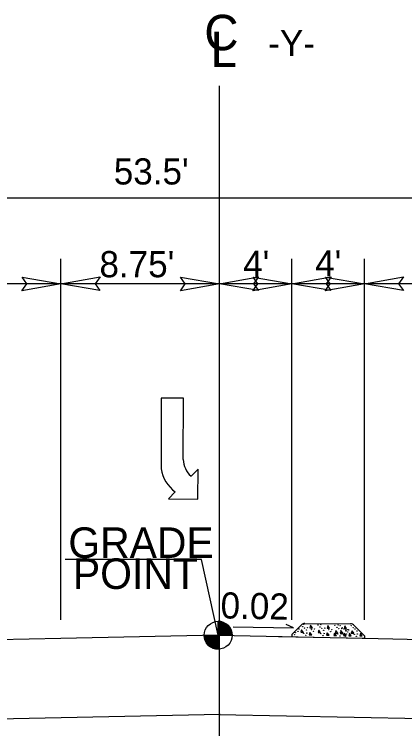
# Model space of a CAD drawing. Extents: x 573813 to 575363, y -54752 to -53123.
# Drawn here: x 574362.3 to 574392.1, y -54173.8 to -54119.2 of the extents above; entities that cross this region are included whole.
import ezdxf

# ---------------------------------------------------------------- set-up
doc = ezdxf.new("R2010")
doc.units = 0
for name, color, linetype in [('Old_Level_1', 7, 'Continuous'), ('Old_Level_11', 7, 'Continuous'), ('Old_Level_2', 7, 'Continuous'), ('Old_Level_3', 7, 'Continuous'), ('Prop Lane Arrow CELL', 7, 'Continuous')]:
    doc.layers.add(name, color=color, linetype=linetype)

msp = doc.modelspace()

# ---------------------------------------------------------------- linework, layer by layer
at = {"layer": 'Old_Level_1'}
for p, q in [((574377.904, -54165.564), (574377.901, -54166.627)), ((574377.901, -54166.627), (574377.904, -54165.564)), ((574383.656, -54166.071), (574383.106, -54165.796)), ((574379.036, -54165.975), (574383.656, -54166.071)), ((574365.899, -54166.877), (574356, -54167.083)), ((574377.901, -54166.627), (574365.899, -54166.877)), ((574376.838, -54166.627), (574377.901, -54166.627)), ((574377.901, -54166.627), (574377.901, -54167.691)), ((574378.965, -54166.628), (574377.901, -54166.627)), ((574377.901, -54166.627), (574390.107, -54166.881)), ((574390.107, -54166.881), (574400.108, -54167.089)), ((574378.06, -54172.681), (574358.294, -54173.092)), ((574377.946, -54172.681), (574397.712, -54173.092))]:
    msp.add_line(p, q, dxfattribs=at)
for points in [[(574377.918, -54166.628), (574377.918, -54165.564), (574377.918, -54165.564)], [(574377.939, -54166.628), (574377.939, -54165.564)], [(574377.96, -54166.628), (574377.961, -54165.566)], [(574377.982, -54166.627), (574377.982, -54165.566)], [(574378.003, -54166.627), (574378.003, -54165.569)], [(574378.024, -54166.627), (574378.024, -54165.571)], [(574378.045, -54166.627), (574378.046, -54165.573)], [(574378.067, -54166.627), (574378.067, -54165.578)], [(574378.088, -54166.627), (574378.088, -54165.58)], [(574378.109, -54166.628), (574378.109, -54165.585)], [(574378.131, -54166.628), (574378.131, -54165.59)], [(574378.152, -54166.627), (574378.152, -54165.595)], [(574378.173, -54166.627), (574378.173, -54165.599)], [(574378.195, -54166.627), (574378.195, -54165.606)], [(574378.216, -54166.627), (574378.216, -54165.611)], [(574378.237, -54166.627), (574378.237, -54165.618)], [(574378.258, -54166.628), (574378.258, -54165.625)], [(574378.28, -54166.628), (574378.28, -54165.632)], [(574378.301, -54166.628), (574378.301, -54165.642)], [(574378.322, -54166.627), (574378.322, -54165.651)], [(574378.343, -54166.627), (574378.343, -54165.661)], [(574378.365, -54166.627), (574378.364, -54165.67)], [(574378.386, -54166.627), (574378.386, -54165.68)], [(574378.407, -54166.627), (574378.407, -54165.692)], [(574378.429, -54166.627), (574378.428, -54165.703)], [(574378.45, -54166.628), (574378.45, -54165.715)], [(574378.471, -54166.628), (574378.471, -54165.729)], [(574378.492, -54166.627), (574378.492, -54165.743)], [(574378.514, -54166.627), (574378.514, -54165.758)], [(574378.535, -54166.627), (574378.535, -54165.772)], [(574378.556, -54166.627), (574378.556, -54165.788)], [(574378.577, -54166.627), (574378.577, -54165.805)], [(574378.599, -54166.628), (574378.599, -54165.824)], [(574378.62, -54166.628), (574378.62, -54165.843)], [(574378.641, -54166.628), (574378.641, -54165.862)], [(574378.662, -54166.627), (574378.662, -54165.883)], [(574378.684, -54166.627), (574378.684, -54165.907)], [(574378.705, -54166.627), (574378.705, -54165.93)], [(574378.726, -54166.627), (574378.726, -54165.956)], [(574378.748, -54166.627), (574378.748, -54165.982)], [(574378.769, -54166.628), (574378.769, -54166.011)], [(574378.79, -54166.628), (574378.79, -54166.041)], [(574378.811, -54166.627), (574378.812, -54166.074)], [(574378.833, -54166.627), (574378.833, -54166.112)], [(574378.854, -54166.627), (574378.854, -54166.152)], [(574378.875, -54166.627), (574378.875, -54166.197)], [(574378.896, -54166.627), (574378.896, -54166.247)], [(574378.918, -54166.628), (574378.918, -54166.311)], [(574376.85, -54166.779), (574376.849, -54166.627)], [(574376.871, -54166.887), (574376.871, -54166.627)], [(574376.892, -54166.961), (574376.892, -54166.627)], [(574376.913, -54167.02), (574376.914, -54166.627)], [(574376.935, -54167.069), (574376.935, -54166.628)], [(574376.956, -54167.115), (574376.956, -54166.628)], [(574376.977, -54167.152), (574376.977, -54166.628)], [(574376.998, -54167.188), (574376.999, -54166.627)], [(574377.02, -54167.221), (574377.02, -54166.627)], [(574377.041, -54167.252), (574377.041, -54166.627)], [(574377.062, -54167.28), (574377.062, -54166.627)], [(574377.084, -54167.306), (574377.084, -54166.627)], [(574377.105, -54167.332), (574377.105, -54166.627)], [(574377.126, -54167.355), (574377.126, -54166.628)], [(574377.147, -54167.377), (574377.147, -54166.628)], [(574377.169, -54167.398), (574377.169, -54166.627)], [(574377.19, -54167.417), (574377.19, -54166.627)], [(574377.211, -54167.436), (574377.211, -54166.627)], [(574377.232, -54167.455), (574377.232, -54166.627)], [(574377.254, -54167.471), (574377.254, -54166.627)], [(574377.275, -54167.486), (574377.275, -54166.628)], [(574377.296, -54167.502), (574377.296, -54166.628)], [(574377.318, -54167.516), (574377.318, -54166.628)], [(574377.339, -54167.531), (574377.339, -54166.627)], [(574377.36, -54167.542), (574377.36, -54166.627)], [(574377.382, -54167.554), (574377.381, -54166.627)], [(574377.403, -54167.566), (574377.403, -54166.627)], [(574377.424, -54167.578), (574377.424, -54166.627)], [(574377.445, -54167.587), (574377.445, -54166.628)], [(574377.466, -54167.597), (574377.466, -54166.628)], [(574377.488, -54167.606), (574377.488, -54166.627)], [(574377.509, -54167.616), (574377.509, -54166.627)], [(574377.53, -54167.625), (574377.53, -54166.627)], [(574377.552, -54167.632), (574377.552, -54166.627)], [(574377.573, -54167.639), (574377.573, -54166.627)], [(574377.594, -54167.646), (574377.594, -54166.628)], [(574377.615, -54167.651), (574377.615, -54166.628)], [(574377.637, -54167.658), (574377.637, -54166.628)], [(574377.658, -54167.663), (574377.658, -54166.627)], [(574377.679, -54167.667), (574377.679, -54166.627)], [(574377.7, -54167.672), (574377.7, -54166.627)], [(574377.722, -54167.677), (574377.722, -54166.627)], [(574377.743, -54167.679), (574377.743, -54166.627)], [(574377.764, -54167.682), (574377.764, -54166.627)], [(574377.786, -54167.684), (574377.785, -54166.628)], [(574377.807, -54167.686), (574377.807, -54166.628)], [(574377.828, -54167.689), (574377.828, -54166.627)], [(574377.849, -54167.689), (574377.849, -54166.627)], [(574377.871, -54167.691), (574377.87, -54166.627)], [(574377.892, -54167.691), (574377.892, -54167.691), (574377.892, -54166.627)], [(574378.939, -54166.628), (574378.939, -54166.386)], [(574378.96, -54166.628), (574378.96, -54166.512)]]:
    msp.add_lwpolyline(points, dxfattribs=at)
msp.add_circle((574377.903, -54166.628), 1.064, dxfattribs=at)
for start, end in [(359.9904, 89.9904), (179.9904, 269.9904)]:
    msp.add_arc((574377.903, -54166.628), 1.064, start, end, dxfattribs=at)
at = {"layer": 'Old_Level_11'}
for p, q in [((574410.403, -54133.212), (574345.602, -54133.212)), ((574365.899, -54165.459), (574365.899, -54137.838)), ((574383.536, -54165.459), (574383.537, -54137.838)), ((574389.069, -54165.459), (574389.07, -54137.845)), ((574365.899, -54139.761), (574349.399, -54139.761)), ((574378.003, -54139.761), (574365.899, -54139.761)), ((574383.537, -54139.761), (574378.003, -54139.761)), ((574389.07, -54139.761), (574383.537, -54139.761)), ((574406.707, -54139.761), (574389.07, -54139.761)), ((574376.632, -54160.837), (574366.211, -54160.838)), ((574377.901, -54166.627), (574376.632, -54160.837))]:
    msp.add_line(p, q, dxfattribs=at)
for points in [[(574362.929, -54139.249), (574365.899, -54139.761), (574362.912, -54140.288), (574363.292, -54139.761)], [(574368.869, -54140.272), (574365.899, -54139.761), (574368.885, -54139.233), (574368.506, -54139.761)], [(574375.033, -54139.249), (574378.003, -54139.761), (574375.017, -54140.288), (574375.396, -54139.761)], [(574380.973, -54140.272), (574378.003, -54139.761), (574380.99, -54139.233), (574380.61, -54139.76)], [(574380.567, -54139.249), (574383.537, -54139.761), (574380.55, -54140.288), (574380.93, -54139.761)], [(574386.507, -54140.272), (574383.537, -54139.761), (574386.523, -54139.233), (574386.144, -54139.76)], [(574386.1, -54139.249), (574389.07, -54139.761), (574386.083, -54140.288), (574386.463, -54139.761)], [(574392.04, -54140.272), (574389.07, -54139.761), (574392.056, -54139.233), (574391.677, -54139.76)]]:
    msp.add_lwpolyline(points, close=True, dxfattribs=at)
at = {"layer": 'Old_Level_2'}
msp.add_line((574378.003, -54175.092), (574378.003, -54124.636), dxfattribs=at)
at = {"layer": 'Old_Level_3'}
for p, q in [((574384.271, -54165.821), (574383.534, -54166.576)), ((574384.509, -54165.719), (574388.005, -54165.751)), ((574384.269, -54166.216), (574384.215, -54166.404)), ((574384.412, -54166.412), (574384.269, -54166.216)), ((574384.955, -54165.863), (574384.901, -54166.052)), ((574384.901, -54166.052), (574385.098, -54166.059)), ((574385.098, -54166.059), (574384.955, -54165.863)), ((574385.582, -54166.243), (574385.528, -54166.431)), ((574385.726, -54166.439), (574385.582, -54166.243)), ((574386.268, -54165.89), (574386.214, -54166.079)), ((574386.214, -54166.079), (574386.412, -54166.086)), ((574386.412, -54166.086), (574386.268, -54165.89)), ((574386.883, -54166.269), (574386.829, -54166.458)), ((574387.027, -54166.465), (574386.883, -54166.269)), ((574387.281, -54166.286), (574387.227, -54166.475)), ((574387.425, -54166.482), (574387.281, -54166.286)), ((574387.569, -54165.917), (574387.515, -54166.105)), ((574387.515, -54166.105), (574387.713, -54166.112)), ((574387.713, -54166.112), (574387.569, -54165.917)), ((574388.123, -54166.286), (574388.069, -54166.475)), ((574388.267, -54166.482), (574388.123, -54166.286)), ((574389.067, -54166.666), (574388.294, -54165.875)), ((574382.499, -54166.723), (574389.093, -54166.86)), ((574383.534, -54166.576), (574383.536, -54166.745)), ((574384.215, -54166.404), (574384.412, -54166.412)), ((574384.911, -54166.408), (574384.857, -54166.597)), ((574384.857, -54166.597), (574385.055, -54166.604)), ((574385.055, -54166.604), (574384.911, -54166.408)), ((574385.528, -54166.431), (574385.726, -54166.439)), ((574386.224, -54166.435), (574386.17, -54166.624)), ((574386.17, -54166.624), (574386.368, -54166.631)), ((574386.368, -54166.631), (574386.224, -54166.435)), ((574386.796, -54166.457), (574386.742, -54166.645)), ((574386.742, -54166.645), (574386.939, -54166.652)), ((574386.939, -54166.652), (574386.796, -54166.457)), ((574386.829, -54166.458), (574387.027, -54166.465)), ((574387.227, -54166.475), (574387.425, -54166.482)), ((574387.525, -54166.462), (574387.471, -54166.65)), ((574387.471, -54166.65), (574387.669, -54166.657)), ((574387.669, -54166.657), (574387.525, -54166.462)), ((574387.923, -54166.478), (574387.869, -54166.667)), ((574387.869, -54166.667), (574388.067, -54166.674)), ((574388.067, -54166.674), (574387.923, -54166.478)), ((574388.069, -54166.475), (574388.267, -54166.482)), ((574388.766, -54166.478), (574388.712, -54166.667)), ((574388.712, -54166.667), (574388.909, -54166.674)), ((574388.909, -54166.674), (574388.766, -54166.478)), ((574389.067, -54166.666), (574389.069, -54166.86))]:
    msp.add_line(p, q, dxfattribs=at)
for centre in [(574384.439, -54165.802), (574384.439, -54165.802), (574385.752, -54165.829), (574385.752, -54165.829), (574383.998, -54166.324), (574384.077, -54166.158), (574384.36, -54165.969), (574384.493, -54166.084), (574384.65, -54166.226), (574384.729, -54166.06), (574385.027, -54166.187), (574385.184, -54166.329), (574385.263, -54166.163), (574385.516, -54165.853), (574385.516, -54165.853), (574385.673, -54165.996), (574385.806, -54166.11), (574385.964, -54166.253), (574386.042, -54166.087), (574386.341, -54166.214), (574386.498, -54166.356), (574386.576, -54166.19), (574386.817, -54165.88), (574386.817, -54165.88), (574386.974, -54166.022), (574387.053, -54165.856), (574387.053, -54165.856), (574387.107, -54166.137), (574387.215, -54165.896), (574387.215, -54165.896), (574387.265, -54166.28), (574387.343, -54166.113), (574387.373, -54166.039), (574387.506, -54166.154), (574387.642, -54166.24), (574387.663, -54166.296), (574387.787, -54166.197), (574387.799, -54166.383), (574387.877, -54166.217), (574388.058, -54165.896), (574388.058, -54165.896), (574388.215, -54166.039), (574388.348, -54166.154), (574388.505, -54166.296), (574383.725, -54166.596), (574383.803, -54166.43), (574384.437, -54166.491), (574384.594, -54166.634), (574384.672, -54166.468), (574385.75, -54166.518), (574385.907, -54166.661), (574385.986, -54166.495), (574387.051, -54166.545), (574387.208, -54166.687), (574387.287, -54166.521), (574387.449, -54166.562), (574387.606, -54166.704), (574387.685, -54166.538), (574388.291, -54166.562), (574388.449, -54166.704), (574388.527, -54166.538)]:
    msp.add_circle(centre, 0.0132, dxfattribs=at)
for centre, radius, start, end in [((574384.513, -54166.057), 0.338, 90.6677, 135.6677), ((574387.999, -54166.163), 0.412, 44.3331, 89.1598), ((574387.999, -54166.163), 0.412, 44.3331, 89.1598)]:
    msp.add_arc(centre, radius, start, end, dxfattribs=at)
at = {"layer": 'Prop Lane Arrow CELL'}
for p, q in [((574373.564, -54148.5), (574373.555, -54153.898)), ((574375.252, -54148.5), (574373.564, -54148.5)), ((574375.243, -54153.187), (574375.252, -54148.5)), ((574376.378, -54153.924), (574375.834, -54154.464)), ((574376.352, -54156.226), (574376.378, -54153.924)), ((574374.632, -54155.667), (574374.101, -54156.201)), ((574374.101, -54156.201), (574376.352, -54156.226))]:
    msp.add_line(p, q, dxfattribs=at)
for centre, radius, start, end in [((574376.919, -54153.187), 1.676, 180, 229.6582), ((574376.212, -54153.493), 2.687, 188.6761, 233.9878)]:
    msp.add_arc(centre, radius, start, end, dxfattribs=at)

# ---------------------------------------------------------------- texts
at = {"layer": 'Old_Level_1'}
msp.add_text('0.02', height=2, rotation=358.8082, dxfattribs=at).set_placement((574378.071, -54165.337))
at = {"layer": 'Old_Level_11'}
for s, p in [("53.5'", (574369.934, -54132.166)), ("8.75'", (574368.842, -54139.259)), ("4'", (574379.81, -54139.23)), ("4'", (574385.305, -54139.188))]:
    msp.add_text(s, height=2, rotation=359.9999, dxfattribs=at).set_placement(p)
at = {"layer": 'Old_Level_2'}
for s, height, rotation, p in [('C', 2.707, 359.9999, (574376.845, -54121.901)), ('L', 2.708, 359.9468, (574377.32, -54123.179))]:
    msp.add_text(s, height=height, rotation=rotation, dxfattribs=at).set_placement(p)
at = {"layer": 'Old_Level_3'}
for s, height, rotation, p in [('-Y-', 2, 0, (574381.727, -54122.354)), ('GRADE', 2.3333, 360, (574366.466, -54160.715)), ('POINT', 2.3333, 360, (574366.815, -54163.087))]:
    msp.add_text(s, height=height, rotation=rotation, dxfattribs=at).set_placement(p)

doc.saveas('drawing.dxf')
